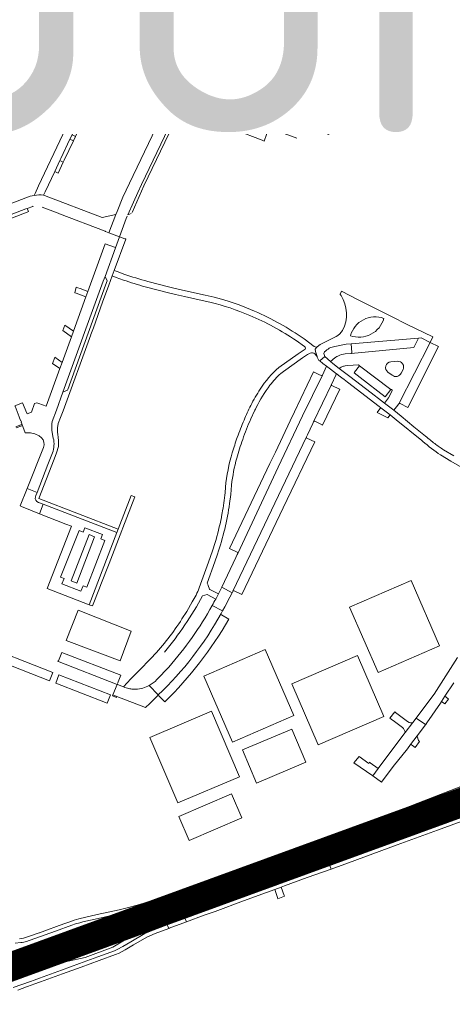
# Model space of a CAD drawing. Header units: metres. Extents: x 166325 to 190320, y 381923 to 404576.
# Tile 532 of 656: x 171428 to 171652, y 392709 to 393219. Entities that reach past the tile are written whole.
import ezdxf

# ---------------------------------------------------------------- set-up
doc = ezdxf.new("R2010")
doc.units = ezdxf.units.M
for name, color, linetype, lineweight in [('B-WE-VH-VERHARDING_ASFALT-GV', 8, 'Continuous', 18), ('B-WE-VH-VERHARDING_BETON-GV', 8, 'Continuous', 18), ('B-WE-VH-VERHARDING_BETONSTRAATSTEEN-GV', 8, 'Continuous', 18), ('B-WE-VH-VERHARDING_GESLOTEN-GV', 8, 'Continuous', 18), ('B-WE-VH-VERHARDING_HALFVERHARDING-GV', 8, 'Continuous', 18), ('B-WE-VH-VERHARDING_N-WEG', 8, 'Continuous', 18), ('B-WE-VH-VERHARDING_STRAATBAKSTEEN-GV', 8, 'Continuous', 18), ('X-XX-AL-TEKENBLAD-T50', 4, 'Continuous', 50)]:
    doc.layers.add(name, color=color, linetype=linetype, lineweight=lineweight)
doc.styles.add('NLCS-ISO-M500-T50', font='NLCS-ISO.ttf', dxfattribs={"height": 2.5})

msp = doc.modelspace()

# ---------------------------------------------------------------- linework, layer by layer
at = {"layer": 'B-WE-VH-VERHARDING_ASFALT-GV', "flags": 128}
for points in [[(171642.708, 393219.208), (171653.272, 393208.434)], [(171435.329, 393127.892), (171434.35, 393127.674), (171433.388, 393127.387), (171370.929, 393103.515), (171369.976, 393103.151), (171371.87, 393098.241), (171372.717, 393098.566), (171373.362, 393098.813), (171387.6, 393104.272), (171389.677, 393105.068), (171407.14, 393111.763), (171411.216, 393113.307), (171412.604, 393113.833), (171431.089, 393120.837), (171431.84, 393121.122), (171434.619, 393122.174)], [(171439.442, 393121.774), (171447.761, 393118.594), (171448.457, 393118.328), (171472.031, 393109.316), (171472.281, 393109.22), (171474.084, 393108.532), (171477.564, 393117.893), (171470.559, 393116.471), (171440.642, 393127.871), (171440.237, 393127.944)], [(171434.619, 393122.174), (171434.892, 393122.277)], [(171481.777, 393087.117), (171478.796, 393088.266), (171476.814, 393089.013), (171475.784, 393086.149), (171477.776, 393085.407), (171481.636, 393084.031)], [(171549.389, 393067.905), (171545.273, 393069.632), (171541.345, 393071.157), (171535.763, 393073.079), (171532.303, 393074.107), (171528.49, 393075.136), (171523.768, 393076.27), (171510.55, 393079.192), (171505.488, 393080.411), (171494.191, 393083.273)], [(171492.781, 393080.546), (171504.906, 393077.43), (171508.504, 393076.587), (171513.168, 393075.468), (171520.68, 393073.831), (171526.287, 393072.564)], [(171628.335, 393061.044), (171620.178, 393065.132), (171603.013, 393073.772), (171594.409, 393078.189), (171593.738, 393076.788), (171593.634, 393076.543), (171594.099, 393076.088)], [(171590.962, 393049.618), (171596.704, 393050.795), (171599.349, 393050.905), (171634.126, 393053.937), (171635.625, 393054.059), (171640.199, 393051.754), (171641.625, 393054.624), (171628.335, 393061.044)], [(171570.884, 393052.687), (171575.283, 393049.623)], [(171580.678, 393049.415), (171580.175, 393049.66), (171575.031, 393053.518)], [(171591.512, 393054.729), (171583.347, 393050.638), (171581.74, 393049.457), (171581.522, 393049.286), (171580.806, 393048.152), (171580.936, 393047.072), (171581.167, 393046.01), (171581.499, 393044.974), (171581.693, 393044.378), (171581.767, 393044.26), (171581.839, 393044.142), (171582.681, 393042.394), (171583.054, 393042.116), (171585.692, 393044.477), (171585.173, 393045.94), (171585.625, 393046.76)], [(171575.632, 393048.21), (171571.878, 393045.724), (171561.979, 393038.651)], [(171562.903, 393035.614), (171564.257, 393036.689), (171574.228, 393043.799), (171576.762, 393045.423), (171578.148, 393046.119)], [(171581.693, 393044.378), (171581.499, 393044.974), (171581.167, 393046.01), (171580.936, 393047.072), (171580.806, 393048.152), (171581.522, 393049.286), (171581.74, 393049.457)], [(171637.862, 393003.144), (171637.819, 393003.182), (171637.775, 393003.221), (171631.752, 393008.061), (171625.133, 393013.5), (171621.377, 393016.622), (171616.584, 393020.291), (171615.117, 393021.417), (171609.612, 393025.64), (171598.736, 393033.986), (171593.209, 393038.226), (171589.946, 393040.732), (171588.615, 393041.754), (171585.692, 393044.477), (171583.054, 393042.116), (171584.732, 393040.864), (171586.668, 393039.367), (171588.666, 393037.841), (171591.758, 393035.479)], [(171591.758, 393035.479), (171592.557, 393034.845), (171592.635, 393034.785), (171595.648, 393032.474), (171597.389, 393031.14), (171613.786, 393018.566), (171614.646, 393017.906), (171619.556, 393014.153), (171622.646, 393011.638), (171635.812, 393000.907), (171636.093, 393000.668), (171636.374, 393000.43)], [(171547.457, 393012.11), (171549.387, 393016.265)], [(171652.424, 392992.891), (171647.107, 392996.083)], [(171645.614, 392993.443), (171650.939, 392990.221), (171661.413, 392984.116)], [(171534.365, 392976.73), (171534.1, 392973.867)], [(171536.483, 392968.295), (171537.045, 392972.983), (171537.488, 392977.846)], [(171528.967, 392948), (171527.583, 392943.784), (171525.561, 392937.923), (171520.748, 392924.585)], [(171526.177, 392923.791), (171526.092, 392923.835), (171525.384, 392925.843), (171525.311, 392925.997), (171524.868, 392926.939), (171528.85, 392938.133), (171530.215, 392942.122)], [(171530.686, 392921.468), (171526.177, 392923.791)], [(171522.505, 392920.438), (171524.796, 392921.091), (171529.304, 392918.814)], [(171517.179, 392917.318), (171514.3, 392912.428), (171511.838, 392908.477)], [(171496.576, 392888.883), (171488.811, 392880.871), (171485.457, 392877.411), (171481.605, 392873.32), (171482.292, 392873.054)], [(171654.422, 392888.585), (171642.229, 392869.47), (171633.757, 392858.229), (171632.962, 392857.175), (171637.806, 392853.774), (171637.874, 392853.725), (171637.908, 392853.77), (171638.564, 392854.721), (171645.574, 392864.892), (171646.129, 392865.745), (171647.863, 392868.412), (171652.419, 392875.417)], [(171425.521, 392740.581), (171428.498, 392740.896), (171429.254, 392740.972), (171430.035, 392741.086), (171430.785, 392741.281), (171431.536, 392741.485), (171432.296, 392741.711), (171433.271, 392742.117), (171446.409, 392746.755), (171454.866, 392749.855), (171456.743, 392750.493), (171458.956, 392751.107), (171460.636, 392751.552), (171468.424, 392753.333), (171479.845, 392755.96), (171484.998, 392757.139), (171490.452, 392758.551), (171496.347, 392760.584), (171505.226, 392763.756), (171504.562, 392765.623), (171495.407, 392762.355), (171489.831, 392760.52), (171484.157, 392758.974), (171479.328, 392757.898), (171467.98, 392755.341), (171458.491, 392753.158), (171456.039, 392752.411), (171455.739, 392752.303), (171448.356, 392749.65), (171440.818, 392746.887), (171438.13, 392745.918), (171438.021, 392745.879), (171433.535, 392744.305), (171429.822, 392743.161), (171427.857, 392742.865)], [(171424.847, 392729.104), (171438.979, 392734.27), (171453.087, 392739.391), (171460.624, 392742.167), (171468.141, 392744.907), (171475.663, 392747.633), (171483.184, 392750.379), (171490.704, 392753.098), (171497.37, 392755.294), (171501.448, 392756.506), (171503.137, 392756.985), (171505.057, 392757.563), (171506.033, 392757.856), (171506.269, 392757.855), (171506.469, 392757.77), (171506.682, 392757.509), (171505.272, 392761.001), (171503.149, 392760.396), (171497.391, 392758.681), (171495.628, 392758.074), (171494.097, 392757.608), (171492.197, 392756.998), (171490.276, 392756.307), (171488.411, 392755.643), (171486.512, 392754.98), (171485.403, 392754.666), (171485.419, 392754.597), (171477.584, 392751.725), (171472.025, 392749.701), (171463.639, 392746.669), (171449.25, 392741.436), (171440.956, 392738.432), (171438.196, 392737.401), (171437.331, 392737.102), (171436.378, 392736.753), (171435.419, 392736.399), (171435.332, 392736.477), (171434.452, 392736.102), (171433.499, 392735.711), (171424.091, 392732.293)], [(171424.321, 392722.777), (171428.919, 392724.449), (171433.12, 392725.984), (171435.945, 392726.978), (171437.846, 392727.663), (171439.157, 392728.051), (171439.127, 392728.171), (171443.399, 392729.709), (171452.166, 392732.894), (171460.746, 392736.013), (171475.106, 392741.243), (171479.603, 392742.896), (171486.16, 392745.256), (171488.026, 392745.97), (171488.129, 392745.777), (171489.04, 392746.239), (171489.039, 392746.228), (171490.381, 392746.81), (171497.837, 392749.681), (171503.799, 392752.248), (171508.023, 392754.082), (171506.682, 392757.509), (171506.69, 392757.278), (171506.59, 392757.037), (171506.364, 392756.86), (171502.092, 392754.982), (171500.726, 392754.375), (171497.957, 392753.184), (171490.488, 392750.308), (171482.962, 392747.548), (171477.301, 392745.506), (171466.952, 392741.744), (171451.88, 392736.235), (171437.766, 392731.08), (171424.455, 392726.241)], [(171426.998, 392716.148), (171431.478, 392717.875), (171434.425, 392718.994), (171435.256, 392719.319), (171438.684, 392720.532), (171450.001, 392724.678), (171459.646, 392728.171), (171469.016, 392731.571), (171477.447, 392734.631), (171479.335, 392735.463), (171482.432, 392737.083), (171486.716, 392739.69), (171493.667, 392743.707), (171497.955, 392745.535), (171504.969, 392748.182), (171504.255, 392750.075), (171497.014, 392747.306), (171492.609, 392745.498), (171485.39, 392741.297), (171481.312, 392738.83), (171478.365, 392737.289), (171476.849, 392736.508), (171468.24, 392733.443), (171458.845, 392730.011), (171449.436, 392726.603), (171438.154, 392722.491), (171435.342, 392721.452), (171433.447, 392720.772), (171424.578, 392717.521)]]:
    msp.add_lwpolyline(points, dxfattribs=at)
at = {"layer": 'B-WE-VH-VERHARDING_ASFALT-GV'}
for points in [[(171494.191, 393083.273, -0.0143587), (171481.777, 393087.117)], [(171481.636, 393084.031, 0.0196633), (171492.781, 393080.546)], [(171526.287, 393072.564, -0.0413869), (171546.876, 393065.686)], [(171594.099, 393076.088, -0.2660417), (171594.877, 393057.888)], [(171575.031, 393053.518, 0.0520459), (171549.389, 393067.905)], [(171546.876, 393065.686, -0.0502832), (171570.884, 393052.687)], [(171598.958, 393055.194, -0.4373898), (171616.245, 393064.167)], [(171616.245, 393064.167, -0.4370217), (171598.958, 393055.194)], [(171594.877, 393057.888, -0.1293653), (171591.512, 393054.729)], [(171575.283, 393049.623, -0.3347772), (171575.632, 393048.21)], [(171578.148, 393046.119, -0.2908799), (171580.513, 393045.859)], [(171580.513, 393045.859, -0.0514636), (171581.693, 393044.378)], [(171581.74, 393049.457, -0.2014894), (171580.678, 393049.415)], [(171585.625, 393046.76, -0.1892557), (171590.962, 393049.618)], [(171561.979, 393038.651, 0.0822189), (171552.301, 393027.507)], [(171557.35, 393029.512, -0.0539657), (171562.903, 393035.614)], [(171552.301, 393027.507, 0.0242469), (171547.418, 393019.038)], [(171550.209, 393017.965, -0.0452762), (171557.35, 393029.512)], [(171547.418, 393019.038, 0.0205601), (171543.939, 393011.511)], [(171549.387, 393016.265, -0.0056898), (171550.209, 393017.965)], [(171543.939, 393011.511, 0.0150098), (171540.436, 393002.506)], [(171543.225, 393001.434, -0.0190805), (171547.457, 393012.11)], [(171540.436, 393002.506, 0.0129926), (171537.851, 392994.568)], [(171540.196, 392991.845, -0.0167944), (171543.225, 393001.434)], [(171636.374, 393000.43, 0.0263118), (171645.614, 392993.443)], [(171642.605, 392999.282, -0.0173125), (171637.862, 393003.144)], [(171647.107, 392996.083, -0.0154283), (171642.605, 392999.282)], [(171537.851, 392994.568, 0.0520306), (171534.365, 392976.73)], [(171537.488, 392977.846, -0.0417177), (171540.196, 392991.845)], [(171534.1, 392973.867, -0.0188659), (171532.615, 392963.319)], [(171530.215, 392942.122, 0.0472156), (171536.483, 392968.295)], [(171532.193, 392961.077, -0.0241791), (171528.967, 392948)], [(171532.615, 392963.319, -0.0044699), (171532.193, 392961.077)], [(171520.748, 392924.585, -0.037065), (171517.179, 392917.318)], [(171502.729, 392891.354, 0.0514967), (171522.505, 392920.438)], [(171511.838, 392908.477, -0.0457306), (171496.576, 392888.883)]]:
    msp.add_lwpolyline(points, format="xyb", dxfattribs=at)
at = {"layer": 'B-WE-VH-VERHARDING_ASFALT-GV', "flags": 128}
for points in [[(171679.685, 392821.944), (171679.55, 392822.284), (171678.448, 392825.076), (171672.646, 392822.732), (171658.569, 392817.111), (171643.618, 392811.318), (171629.522, 392806.045), (171614.506, 392800.485), (171600.354, 392795.306), (171585.011, 392789.689), (171586.036, 392786.904), (171586.149, 392786.597), (171601.149, 392792.102), (171615.528, 392797.412), (171630.708, 392802.977), (171644.841, 392808.322), (171659.853, 392814.04), (171673.964, 392819.634)], [(171680.905, 392818.856), (171679.819, 392821.605), (171679.685, 392821.944), (171673.964, 392819.634), (171659.853, 392814.04), (171644.841, 392808.322), (171630.708, 392802.977), (171615.528, 392797.412), (171601.149, 392792.102), (171586.149, 392786.597), (171586.275, 392786.255), (171587.32, 392783.416), (171588.697, 392783.919), (171597.174, 392787.04), (171611.294, 392792.229), (171625.387, 392797.446), (171633.842, 392800.549), (171651.685, 392807.227), (171665.686, 392812.756), (171679.642, 392818.348)], [(171586.149, 392786.597), (171586.036, 392786.904), (171585.011, 392789.689), (171581.548, 392788.421), (171571.183, 392784.633), (171556.079, 392779.131), (171542.931, 392774.344), (171527.855, 392768.814), (171518.481, 392765.41), (171515.581, 392764.377), (171511.794, 392763.052), (171508.939, 392762.118), (171506.063, 392761.227), (171505.272, 392761.001), (171506.682, 392757.509), (171514.101, 392760.286), (171527.428, 392765.097), (171543.751, 392771.069), (171557.253, 392776.046), (171572.245, 392781.496), (171582.587, 392785.29)], [(171556.327, 392772.043), (171562.467, 392774.319), (171570.804, 392777.394), (171573.643, 392778.416), (171587.32, 392783.416), (171586.275, 392786.255), (171586.149, 392786.597), (171582.587, 392785.29), (171572.245, 392781.496), (171557.253, 392776.046), (171543.751, 392771.069), (171527.428, 392765.097), (171514.101, 392760.286), (171506.682, 392757.509), (171508.023, 392754.082), (171509.313, 392754.642), (171511.177, 392755.419), (171513.019, 392756.2), (171514.893, 392756.938), (171516.781, 392757.622), (171521.623, 392759.413), (171529.203, 392762.162), (171531.055, 392762.843), (171532.943, 392763.53), (171541.402, 392766.594), (171547.999, 392769.012)], [(171514.089, 392751.589), (171513.376, 392753.516), (171504.255, 392750.075), (171504.969, 392748.182), (171505.242, 392748.285)]]:
    msp.add_lwpolyline(points, close=True, dxfattribs=at)
at = {"layer": 'B-WE-VH-VERHARDING_BETON-GV', "flags": 128}
for points in [[(171647.958, 392816.381), (171650.15, 392817.237), (171672.807, 392826.365), (171677.195, 392828.248), (171676.462, 392830.104), (171662.281, 392824.165), (171633.873, 392813.039), (171612.363, 392804.674), (171610.639, 392804.003), (171610.33, 392803.883), (171606.751, 392802.554), (171606.306, 392802.389), (171590.756, 392796.612), (171583.445, 392793.946), (171584.115, 392792.125), (171604.225, 392799.602), (171624.023, 392807.064)], [(171683.021, 392813.499), (171682.253, 392815.442), (171663.907, 392808.542), (171654.023, 392804.909), (171633.155, 392797.255), (171618.568, 392791.894), (171601.371, 392785.62), (171588.258, 392780.866), (171588.96, 392778.959), (171598.045, 392782.226), (171623.193, 392791.429), (171644.031, 392799.117), (171665.226, 392806.881)], [(171584.115, 392792.125), (171583.445, 392793.946), (171565.636, 392787.45), (171547.978, 392781.127), (171542.197, 392779.057), (171529.041, 392774.343), (171518.57, 392770.59), (171514.286, 392769.059), (171504.562, 392765.623), (171505.226, 392763.756), (171514.907, 392767.237), (171521.243, 392769.421), (171528.813, 392772.136), (171542.962, 392777.211), (171548.601, 392779.234), (171575.396, 392788.883)], [(171559.847, 392768.395), (171563.142, 392769.572), (171564.809, 392770.167), (171576.63, 392774.526), (171588.96, 392778.959), (171588.258, 392780.866), (171586.759, 392780.322), (171568.025, 392773.498), (171562.524, 392771.442), (171559.033, 392770.142), (171552.367, 392767.795), (171539.703, 392763.093), (171522.614, 392756.856), (171513.376, 392753.516), (171514.089, 392751.589), (171523.324, 392755.024), (171528.96, 392757.002), (171543.714, 392762.423), (171555.522, 392766.8)], [(171501.548, 392756.3), (171501.985, 392755.135), (171503.38, 392755.77), (171505.214, 392756.58), (171505.799, 392756.84), (171506.251, 392757.05), (171506.384, 392757.154), (171506.452, 392757.286), (171506.449, 392757.427), (171506.395, 392757.579), (171506.281, 392757.655), (171506.072, 392757.648), (171505.114, 392757.347), (171503.216, 392756.789)]]:
    msp.add_lwpolyline(points, close=True, dxfattribs=at)
at = {"layer": 'B-WE-VH-VERHARDING_BETONSTRAATSTEEN-GV', "flags": 128}
for points in [[(171440.237, 393127.944), (171441.014, 393129.671), (171446.004, 393140.237), (171448.676, 393145.895), (171449.211, 393147.027), (171453.914, 393156.985), (171454.981, 393159.245), (171461.058, 393172.113), (171462.326, 393174.797), (171468.933, 393188.789), (171470.302, 393191.687), (171475.008, 393201.652), (171476.161, 393204.094), (171483.108, 393218.803), (171484.905, 393222.609), (171487.589, 393228.291), (171492.263, 393238.188), (171492.999, 393239.954), (171489.082, 393241.8), (171488.309, 393240.044), (171487.982, 393239.301), (171437.627, 393132.797), (171435.815, 393128.93), (171435.329, 393127.892)], [(171508.789, 393171.039), (171514.303, 393182.558), (171516.89, 393187.97), (171519.8, 393194.059), (171530.082, 393215.418), (171525.843, 393217.393), (171523.856, 393216.085), (171484.609, 393134.266), (171481.286, 393126.987), (171478.225, 393119.593), (171477.564, 393117.893), (171474.084, 393108.532), (171479.54, 393106.442), (171482.957, 393115.831), (171483.449, 393117.182)], [(171568.727, 393190.965), (171565.961, 393183.436), (171563.884, 393177.787), (171561.073, 393170.149)], [(171568.727, 393190.965), (171565.754, 393192.072), (171564.154, 393192.668), (171561.53, 393185.601), (171565.645, 393184.112)], [(171565.961, 393183.436), (171568.727, 393190.965)], [(171567.269, 393167.94), (171570.03, 393175.498), (171572.117, 393181.159), (171574.905, 393188.688), (171570.684, 393190.244), (171568.727, 393190.965)], [(171584.25, 393185.244), (171574.905, 393188.688), (171572.117, 393181.159)], [(171518.316, 393187.289), (171516.89, 393187.97), (171514.303, 393182.558), (171515.725, 393181.879), (171517.143, 393181.201), (171550.226, 393165.171), (171556.765, 393162.778), (171571.188, 393157.458)], [(171557.162, 393168.974), (171552.237, 393170.801), (171549.147, 393172.304), (171519.733, 393186.612), (171518.316, 393187.289)], [(171565.3, 393183.13), (171561.197, 393184.656), (171559.463, 393179.924), (171563.555, 393178.442)], [(171563.884, 393177.787), (171565.961, 393183.436)], [(171587.64, 393175.427), (171590.417, 393182.957), (171584.25, 393185.244), (171581.49, 393177.72), (171579.405, 393172.066), (171576.624, 393164.485)], [(171581.49, 393177.72), (171584.25, 393185.244)], [(171511.593, 393173.336), (171515.725, 393181.879), (171514.303, 393182.558), (171508.789, 393171.039), (171490.886, 393133.498), (171488.969, 393129.324), (171486.673, 393124.303), (171483.909, 393117.736), (171485.538, 393118.51)], [(171559.131, 393179.005), (171556.523, 393171.912), (171560.668, 393170.318)], [(171563.223, 393177.478), (171559.131, 393179.005)], [(171572.117, 393181.159), (171570.03, 393175.498)], [(171580.826, 393177.389), (171572.424, 393180.478)], [(171572.76, 393181.473), (171581.161, 393178.376)], [(171594.924, 393181.091), (171594.993, 393181.277), (171590.417, 393182.957), (171587.64, 393175.427)], [(171588.294, 393175.743), (171592.382, 393174.211), (171594.924, 393181.091)], [(171486.047, 393119.07), (171492.152, 393132.752), (171511.593, 393173.336)], [(171561.073, 393170.149), (171563.884, 393177.787)], [(171570.03, 393175.498), (171567.269, 393167.94), (171567.472, 393167.905), (171576.48, 393164.573), (171576.624, 393164.485), (171579.405, 393172.066)], [(171578.729, 393171.732), (171570.339, 393174.822)], [(171570.705, 393175.818), (171579.112, 393172.71)], [(171579.405, 393172.066), (171581.49, 393177.72)], [(171582.329, 393161.339), (171585.556, 393169.752), (171587.64, 393175.427)], [(171587.64, 393175.427), (171585.556, 393169.752)], [(171586.228, 393170.065), (171590.31, 393168.554), (171592.04, 393173.273)], [(171592.04, 393173.273), (171587.946, 393174.742)], [(171483.909, 393117.736), (171486.673, 393124.303), (171488.969, 393129.324), (171490.886, 393133.498), (171508.789, 393171.039)], [(171582.221, 393161.287), (171576.081, 393163.595), (171567.079, 393166.923), (171560.931, 393169.273)], [(171560.931, 393169.273), (171567.079, 393166.923)], [(171585.556, 393169.752), (171582.329, 393161.339)], [(171589.963, 393167.623), (171585.877, 393169.089)], [(171576.081, 393163.595), (171582.221, 393161.287)], [(171582.686, 393161.335), (171587.873, 393159.391), (171589.174, 393162.685), (171588.265, 393163.027), (171589.963, 393167.623)], [(171447.45, 393007.554), (171447.864, 393009.729), (171448.965, 393012.775), (171450.393, 393016.299), (171464.685, 393055.638), (171464.729, 393055.76), (171465.987, 393059.254), (171470.806, 393072.64), (171473.966, 393081.405), (171475.784, 393086.149), (171476.814, 393089.013), (171482.712, 393105.258), (171482.599, 393105.298), (171482.333, 393105.372), (171479.54, 393106.442), (171477.445, 393100.685), (171472.075, 393085.931), (171473.147, 393083.656), (171472.324, 393081.441), (171452.745, 393027.267), (171452.584, 393026.99), (171450.242, 393025.95), (171446.87, 393016.65), (171444.749, 393010.678), (171444.532, 393009.469)], [(171444.532, 393009.469), (171444.749, 393010.678), (171446.87, 393016.65), (171450.242, 393025.95), (171471.148, 393083.38), (171472.075, 393085.931), (171477.445, 393100.685), (171477.363, 393100.805), (171472.1, 393102.713), (171463.202, 393078.168), (171462.179, 393075.347), (171455.744, 393057.596), (171454.69, 393054.689)], [(171454.69, 393054.689), (171449.85, 393041.337), (171448.71, 393038.191), (171441.638, 393018.682), (171437.856, 393020.059), (171436.7, 393020.48), (171435.494, 393020.153), (171433.947, 393015.556), (171431.791, 393014.726), (171431.646, 393015.05), (171429.26, 393020.397), (171425.43, 393018.902), (171425.481, 393018.762), (171427.545, 393013.09), (171428.263, 393011.244), (171428.347, 393011.276), (171428.497, 393011.334), (171428.893, 393010.515), (171428.658, 393010.425), (171429.964, 393006.851)], [(171620.551, 393026.58), (171618.713, 393022.997), (171616.584, 393020.291), (171621.377, 393016.622), (171622.762, 393018.335), (171624.067, 393019.949), (171640.199, 393051.754), (171635.625, 393054.059), (171634.126, 393053.937), (171631.7, 393049.156), (171599.298, 393046.007), (171596.296, 393045.761)], [(171599.298, 393046.007), (171631.7, 393049.156), (171634.126, 393053.937)], [(171634.126, 393053.937), (171599.349, 393050.905), (171599.729, 393046.563)], [(171644.594, 393049.514), (171640.199, 393051.754), (171624.067, 393019.949)], [(171624.623, 393020.068), (171628.596, 393018.049), (171644.594, 393049.514)], [(171588.615, 393041.754), (171589.946, 393040.732), (171593.209, 393038.226)], [(171619.79, 393041.664), (171623.243, 393041.962)], [(171583.872, 393034.505), (171582.589, 393035.127), (171579.872, 393036.445), (171570.051, 393015.799), (171567.857, 393011.181), (171560.139, 392994.932), (171557.346, 392989.053), (171536.359, 392945.036), (171540.449, 392943.092)], [(171596.164, 393039.563), (171597.633, 393039.688), (171603.123, 393040.154), (171603.145, 393040.156), (171603.666, 393039.651), (171619.807, 393027.304)], [(171620.585, 393034.687), (171618.384, 393036.365)], [(171626.214, 393037.617), (171625.271, 393035.782)], [(171540.712, 392942.468), (171561.557, 392987.089), (171574.24, 393013.742), (171584.528, 393034.676)], [(171589.12, 393029.987), (171579.884, 393010.585)], [(171580.545, 393010.856), (171584.301, 393009.021), (171584.589, 393008.88), (171593.414, 393027.419)], [(171593.414, 393027.419), (171593.242, 393027.5), (171589.395, 393029.313)], [(171428.814, 393009.137), (171425.873, 393008.027)], [(171426.09, 393007.458), (171428.978, 393008.549)], [(171430.047, 393006.712), (171430.798, 393004.915), (171431.865, 393004.896)], [(171445.285, 393002.173), (171444.756, 393005.136)], [(171437.896, 393003.322), (171439.099, 393002.351)], [(171576.198, 393002.794), (171538.115, 392922.844)], [(171538.764, 392923.027), (171542.783, 392921.087), (171564.199, 392965.988), (171580.472, 393000.233), (171576.452, 393002.124)], [(171440.22, 392997.365), (171431.695, 392975.994), (171436.918, 392973.973), (171442.496, 392988.413), (171444.813, 392994.492)], [(171440.024, 392967.889), (171478.223, 392953.277), (171478.855, 392954.911), (171437.849, 392970.845), (171445.742, 392991.319), (171446.973, 392994.494), (171447.885, 392997.722)], [(171444.813, 392994.492), (171442.496, 392988.413), (171436.918, 392973.973), (171436.293, 392972.353), (171436.02, 392971.69)], [(171436.02, 392971.69), (171436.293, 392972.353), (171436.918, 392973.973), (171431.695, 392975.994), (171428.131, 392967.058), (171428.853, 392966.755)], [(171428.853, 392966.755), (171438.121, 392962.861), (171440.024, 392967.889), (171437.638, 392968.806)], [(171437.638, 392968.806), (171440.024, 392967.889)], [(171536.595, 392919.846), (171537.727, 392922.075), (171532.367, 392924.861), (171532.078, 392924.251)], [(171527.456, 392915.422), (171532.803, 392912.643), (171534.003, 392914.841), (171536.595, 392919.846)], [(171532.045, 392911.255), (171532.803, 392912.643), (171527.456, 392915.422)], [(171536.003, 392908.329), (171532.266, 392910.581)], [(171449.695, 392891.172), (171448.044, 392886.825)], [(171478.418, 392874.988), (171480.14, 392879.322), (171449.695, 392891.172)], [(171447.502, 392886.624), (171478.268, 392874.611), (171478.674, 392874.452)], [(171504.995, 392883.593), (171498.772, 392877.054)], [(171482.292, 392873.054), (171481.605, 392873.32), (171479.341, 392874.197), (171478.674, 392874.452), (171478.268, 392874.611), (171476.091, 392869.131), (171478.098, 392868.352), (171492.937, 392862.59), (171495.163, 392864.755), (171499.157, 392868.674), (171499.378, 392868.885), (171499.599, 392869.097)], [(171499.599, 392869.097), (171494.877, 392873.982)], [(171499.599, 392869.097), (171499.378, 392868.885), (171499.157, 392868.674)], [(171499.861, 392868.685), (171503.018, 392865.552)]]:
    msp.add_lwpolyline(points, dxfattribs=at)
for points in [[(171486.728, 393221.782), (171484.905, 393222.609), (171483.108, 393218.803), (171484.915, 393217.95)], [(171477.962, 393203.249), (171484.915, 393217.95), (171483.108, 393218.803), (171476.161, 393204.094)], [(171476.805, 393200.803), (171477.962, 393203.249), (171476.161, 393204.094), (171475.008, 393201.652)], [(171470.302, 393191.687), (171472.093, 393190.84), (171476.805, 393200.803), (171475.008, 393201.652)], [(171526.727, 393201.2), (171526.213, 393202.243), (171524.021, 393197.613), (171524.956, 393197.292)], [(171520.559, 393191.97), (171519.8, 393194.059), (171516.89, 393187.97), (171518.316, 393187.289)], [(171462.326, 393174.797), (171464.106, 393173.955), (171470.722, 393187.943), (171468.933, 393188.789)], [(171468.933, 393188.789), (171470.722, 393187.943), (171472.093, 393190.84), (171470.302, 393191.687)], [(171554.297, 393155.974), (171556.765, 393162.778), (171550.226, 393165.171), (171517.143, 393181.201), (171513.879, 393174.385), (171512.852, 393172.291), (171539.297, 393161.891), (171539.718, 393161.725), (171553.226, 393156.396)], [(171462.326, 393174.797), (171461.058, 393172.113), (171462.837, 393171.272), (171464.106, 393173.955)], [(171456.753, 393158.408), (171462.837, 393171.272), (171461.058, 393172.113), (171454.981, 393159.245)], [(171455.684, 393156.149), (171456.753, 393158.408), (171454.981, 393159.245), (171453.914, 393156.985)], [(171449.211, 393147.027), (171448.676, 393145.895), (171450.435, 393145.064), (171450.972, 393146.186), (171455.684, 393156.149), (171453.914, 393156.985)], [(171446.004, 393140.237), (171447.752, 393139.458), (171450.435, 393145.064), (171448.676, 393145.895)], [(171431.688, 393119.186), (171432.397, 393119.457), (171431.84, 393121.122), (171431.089, 393120.837), (171412.604, 393113.833), (171413.266, 393112.133)], [(171450.242, 393025.95), (171452.584, 393026.99), (171452.745, 393027.267), (171472.324, 393081.441), (171473.147, 393083.656), (171472.075, 393085.931), (171471.148, 393083.38)], [(171463.202, 393078.168), (171459.131, 393079.618), (171458.043, 393080.005), (171457.109, 393080.338), (171456.459, 393077.397), (171457.032, 393077.154), (171462.179, 393075.347)], [(171451.23, 393060.575), (171450.278, 393057.858), (171454.69, 393054.689), (171455.744, 393057.596)], [(171449.85, 393041.337), (171446.078, 393044.006), (171446.036, 393043.893), (171444.885, 393040.841), (171448.71, 393038.191)], [(171537.727, 392922.075), (171538.085, 392922.781), (171538.115, 392922.844), (171576.198, 393002.794), (171576.719, 393003.874), (171579.454, 393009.649), (171579.884, 393010.585), (171589.12, 393029.987), (171591.428, 393034.791), (171591.644, 393035.241), (171591.758, 393035.479), (171588.666, 393037.841), (171586.668, 393039.367), (171584.528, 393034.676), (171574.24, 393013.742), (171561.557, 392987.089), (171540.712, 392942.468), (171540.441, 392941.897), (171539.73, 392940.396), (171532.367, 392924.861)], [(171603.666, 393039.651), (171601.121, 393036.314), (171600.84, 393035.946), (171604.024, 393033.506), (171616.966, 393023.588), (171619.807, 393027.304)], [(171619.556, 393014.153), (171614.646, 393017.906), (171614.246, 393017.387), (171612.724, 393015.414), (171615.206, 393014.169), (171618.32, 393012.607)], [(171478.223, 392953.277), (171463.802, 392915.83), (171465.584, 392915.278), (171469.133, 392924.426), (171469.84, 392926.247), (171474.089, 392937.201), (171480.703, 392954.252), (171481.249, 392955.658), (171487.465, 392971.67), (171485.635, 392972.456), (171478.855, 392954.911)], [(171440.024, 392967.889), (171438.121, 392962.861), (171451.702, 392957.6), (171454.623, 392956.469), (171442.087, 392924.221), (171463.802, 392915.83), (171478.223, 392953.277)], [(171469.919, 392949.898), (171470.752, 392952.197), (171461.566, 392955.733), (171460.72, 392953.483), (171458.588, 392954.349), (171449.069, 392930.082), (171450.87, 392929.41), (171449.773, 392926.623), (171459.534, 392922.863), (171460.674, 392925.714), (171462.562, 392925.012), (171471.905, 392949.134)], [(171454.435, 392928.16), (171463.761, 392952.205), (171466.622, 392951.068), (171457.378, 392927.078)], [(171451.903, 392897.394), (171479.789, 392886.712), (171485.637, 392902.226), (171458.14, 392913.102)], [(171443.347, 392876.486), (171445.002, 392880.803), (171405.398, 392896.256), (171403.685, 392891.946)], [(171448.212, 392879.566), (171446.543, 392875.236), (171473.119, 392864.877), (171474.819, 392869.198)], [(171476.091, 392869.131), (171476.032, 392869.154), (171475.841, 392868.673), (171477.889, 392867.879), (171478.098, 392868.352)], [(171609.196, 392834.034), (171608.87, 392834.27), (171608.479, 392833.68), (171603.45, 392837.3), (171600.75, 392833.98), (171610.585, 392827.167), (171613.289, 392831.07)], [(171562.507, 392774.09), (171562.467, 392774.319), (171556.327, 392772.043), (171556.404, 392771.799), (171559.033, 392770.142), (171562.524, 392771.442)], [(171563.142, 392769.572), (171559.847, 392768.395), (171561.257, 392764.201), (171561.49, 392763.497), (171564.831, 392764.87), (171564.667, 392765.327)]]:
    msp.add_lwpolyline(points, close=True, dxfattribs=at)
at = {"layer": 'B-WE-VH-VERHARDING_BETONSTRAATSTEEN-GV'}
for points in [[(171565.961, 393183.436, -0.4084764), (171565.3, 393183.13)], [(171565.645, 393184.112, -0.3908685), (171565.961, 393183.436)], [(171563.555, 393178.442, -0.4228185), (171563.884, 393177.787)], [(171572.424, 393180.478, -0.4068243), (171572.117, 393181.159)], [(171572.117, 393181.159, -0.3918757), (171572.76, 393181.473)], [(171581.161, 393178.376, -0.4131628), (171581.49, 393177.72)], [(171563.884, 393177.787, -0.3831769), (171563.223, 393177.478)], [(171570.339, 393174.822, -0.3829186), (171570.03, 393175.498)], [(171570.03, 393175.498, -0.3826175), (171570.705, 393175.818)], [(171581.49, 393177.72, -0.3688971), (171580.826, 393177.389)], [(171587.946, 393174.742, -0.3789397), (171587.64, 393175.427)], [(171587.64, 393175.427, -0.3977771), (171588.294, 393175.743)], [(171560.931, 393169.273, -0.2013962), (171557.162, 393168.974)], [(171560.668, 393170.318, -0.2052591), (171561.073, 393170.149)], [(171561.073, 393170.149, -0.5001808), (171560.931, 393169.273)], [(171579.405, 393172.066, -0.3724822), (171578.729, 393171.732)], [(171579.112, 393172.71, -0.408586), (171579.405, 393172.066)], [(171585.877, 393169.089, -0.4243937), (171585.556, 393169.752)], [(171585.556, 393169.752, -0.385055), (171586.228, 393170.065)], [(171567.079, 393166.923, -0.8081587), (171567.269, 393167.94)], [(171576.624, 393164.485, -0.8187157), (171576.081, 393163.595)], [(171582.052, 393161.112, -0.1163467), (171582.221, 393161.287)], [(171582.329, 393161.339, -0.1736792), (171582.686, 393161.335)], [(171435.329, 393127.892, -0.086796), (171440.237, 393127.944)], [(171596.296, 393045.761, 0.0824244), (171592.483, 393044.669)], [(171599.729, 393046.563, -0.4185277), (171599.298, 393046.007)], [(171591.463, 393044.123, 0.0768673), (171588.615, 393041.754)], [(171592.483, 393044.669, 0.0231839), (171591.463, 393044.123)], [(171618.384, 393036.365, -0.7035214), (171619.79, 393041.664)], [(171623.243, 393041.962, -0.5691627), (171626.214, 393037.617)], [(171593.209, 393038.226, -0.111062), (171595.385, 393039.402)], [(171595.385, 393039.402, -0.0369745), (171596.164, 393039.563)], [(171625.271, 393035.782, -0.4679685), (171620.585, 393034.687)], [(171584.528, 393034.676, -0.4071615), (171583.872, 393034.505)], [(171589.395, 393029.313, -0.4288273), (171589.12, 393029.987)], [(171619.807, 393027.304, -0.7098075), (171620.551, 393026.58)], [(171624.067, 393019.949, -0.3542563), (171624.623, 393020.068)], [(171579.884, 393010.585, -0.3709447), (171580.545, 393010.856)], [(171429.964, 393006.851, -0.0360168), (171430.047, 393006.712)], [(171431.865, 393004.896, -0.1465877), (171437.896, 393003.322)], [(171444.532, 393009.469, 0.076159), (171444.756, 393005.136)], [(171447.585, 393004.144, -0.0841716), (171447.45, 393007.554)], [(171439.099, 393002.351, -0.31189), (171440.22, 392997.365)], [(171445.285, 393002.173, -0.1507603), (171444.813, 392994.492)], [(171447.885, 392997.722, 0.0797265), (171447.585, 393004.144)], [(171576.452, 393002.124, -0.400198), (171576.198, 393002.794)], [(171436.02, 392971.69, 0.3931737), (171437.638, 392968.806)], [(171540.449, 392943.092, -0.4089546), (171540.712, 392942.468)], [(171532.078, 392924.251, -0.0041678), (171530.686, 392921.468)], [(171529.304, 392918.814, -0.0053306), (171527.456, 392915.422)], [(171530.686, 392921.468, -0.0038903), (171529.304, 392918.814)], [(171538.115, 392922.844, -0.4112869), (171538.764, 392923.027)], [(171527.456, 392915.422, -0.0527531), (171504.995, 392883.593)], [(171499.599, 392869.097, 0.0750085), (171532.045, 392911.255)], [(171503.018, 392865.552, 0.0687137), (171536.003, 392908.329)], [(171532.266, 392910.581, -0.4320071), (171532.045, 392911.255)], [(171448.044, 392886.825, -0.3628337), (171447.502, 392886.624)], [(171484.892, 392872.343, -0.0450005), (171482.292, 392873.054)], [(171486.99, 392872.115, -0.0352695), (171484.892, 392872.343)], [(171494.231, 392873.646, -0.1241798), (171486.99, 392872.115)], [(171494.877, 392873.982, -0.0122819), (171494.231, 392873.646)], [(171498.772, 392877.054, -0.0825499), (171494.877, 392873.982)], [(171499.157, 392868.674, -0.3735771), (171499.861, 392868.685)]]:
    msp.add_lwpolyline(points, format="xyb", dxfattribs=at)
at = {"layer": 'B-WE-VH-VERHARDING_GESLOTEN-GV', "flags": 128}
for points in [[(171477.584, 392751.725), (171485.419, 392754.597), (171485.403, 392754.666), (171477.274, 392752.806), (171471.427, 392751.488), (171462.653, 392749.502), (171448.219, 392744.256), (171440.562, 392739.577), (171437.958, 392738.022), (171436.257, 392736.989), (171435.332, 392736.477), (171435.419, 392736.399), (171436.378, 392736.753), (171437.331, 392737.102), (171438.196, 392737.401), (171440.956, 392738.432), (171449.25, 392741.436), (171463.639, 392746.669), (171472.025, 392749.701)], [(171488.129, 392745.777), (171488.026, 392745.97), (171486.16, 392745.256), (171479.603, 392742.896), (171475.106, 392741.243), (171460.746, 392736.013), (171452.166, 392732.894), (171443.399, 392729.709), (171439.127, 392728.171), (171439.157, 392728.051), (171439.806, 392728.23), (171441.737, 392728.705), (171443.558, 392729.115), (171452.935, 392731.216), (171461.712, 392733.177), (171476.15, 392738.452), (171480.393, 392741.064), (171486.42, 392744.717), (171487.237, 392745.264)]]:
    msp.add_lwpolyline(points, close=True, dxfattribs=at)
at = {"layer": 'B-WE-VH-VERHARDING_HALFVERHARDING-GV', "flags": 128}
for points in [[(171630.345, 392928.344), (171598.559, 392914.511), (171613.237, 392880.782), (171645.023, 392894.615)], [(171569.682, 392858.418), (171554.823, 392892.616), (171523.088, 392878.827), (171537.947, 392844.629)], [(171616.258, 392857.912), (171602.56, 392889.565), (171568.577, 392874.859), (171582.275, 392843.206)], [(171647.826, 392864.444), (171649.762, 392866.937), (171649.368, 392867.243), (171647.863, 392868.412), (171646.129, 392865.745)], [(171527.029, 392860.697), (171495.219, 392847.028), (171509.738, 392813.279), (171541.513, 392826.79)], [(171568.649, 392851.352), (171543.114, 392840.629), (171550.304, 392823.508), (171575.839, 392834.231)], [(171537.419, 392817.889), (171510.151, 392806.137), (171515.495, 392793.739), (171542.763, 392805.492)]]:
    msp.add_lwpolyline(points, close=True, dxfattribs=at)
at = {"layer": 'B-WE-VH-VERHARDING_STRAATBAKSTEEN-GV', "flags": 128}
for points in [[(171627.358, 392849.739), (171627.14, 392849.449), (171613.289, 392831.07), (171610.585, 392827.167), (171615.112, 392824.03), (171621.089, 392832.07), (171628.399, 392841.27), (171630.062, 392843.456), (171633.446, 392847.904), (171637.874, 392853.725), (171637.806, 392853.774), (171632.962, 392857.175), (171631.258, 392854.913), (171631.165, 392854.79)], [(171631.165, 392854.79), (171630.537, 392854.635), (171630.023, 392854.691), (171629.307, 392854.887), (171628.451, 392855.302), (171622.298, 392860.038), (171621.931, 392860.321), (171619.377, 392857.012), (171620.058, 392856.519), (171621.724, 392855.312), (171625.863, 392852.313), (171626.431, 392851.657), (171627.264, 392850.055), (171627.358, 392849.739)], [(171634.743, 392844.952), (171634.139, 392845.462), (171633.486, 392847.764), (171633.446, 392847.904), (171630.062, 392843.456), (171630.2, 392843.404), (171630.526, 392843.28), (171631.002, 392843.005), (171632.498, 392841.977)]]:
    msp.add_lwpolyline(points, close=True, dxfattribs=at)

# ---------------------------------------------------------------- next in the draw order: texts
at = {"layer": 'X-XX-AL-TEKENBLAD-T50', "insert": (171326.062, 393159.699), "char_height": 180, "width": 934.08549, "attachment_point": 7, "style": 'NLCS-ISO-M500-T50', "bg_fill": 3, "box_fill_scale": 1, "bg_fill_color": 256, "bg_fill_transparency": 0}
msp.add_mtext('Beek en Donk', dxfattribs=at)

# ---------------------------------------------------------------- next in the draw order: linework, layer by layer
at = {"layer": 'B-WE-VH-VERHARDING_N-WEG', "const_width": 15, "flags": 128}
msp.add_lwpolyline([(173440.504, 394081.429), (173382.281, 394042.927), (173289.622, 393959.443), (173189.131, 393823.78), (172975.541, 393542.255), (172952.703, 393515.514), (172895.932, 393482.251), (172671.865, 393391.332), (172595.518, 393317.631), (172558.324, 393285.019), (172453.695, 393244.445), (172352.694, 393205.113), (172266.121, 393159.88), (172170.366, 393102.847), (171981.917, 392986.621), (171821.233, 392886.323), (171697.675, 392828.487), (171390.735, 392716.389)], dxfattribs=at)

doc.saveas('drawing.dxf')
